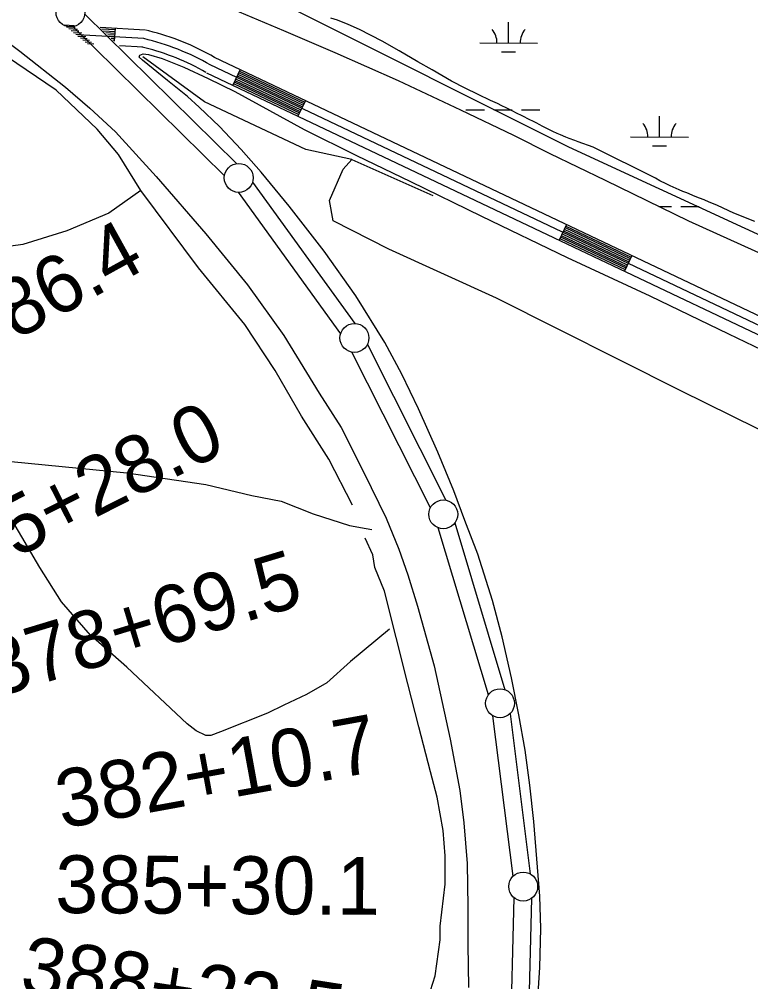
# Model space of a CAD drawing. Extents: x 3180038 to 3217926, y 922069 to 947485.
# Drawn here: x 3200063 to 3201328, y 934293 to 935957 of the extents above; entities that cross this region are included whole.
import ezdxf

# ---------------------------------------------------------------- set-up
doc = ezdxf.new("R2010")
doc.units = 0
for name, color, linetype in [('V-LEVE-TOET', 7, 'Continuous'), ('V-ROAD-CNTR', 7, 'Continuous'), ('V-SITE-VEGE', 7, 'Continuous'), ('V-SURV-IDEN', 7, 'Continuous'), ('V-SURV-LINE', 7, 'Continuous'), ('V-TOPO-SHOR', 7, 'Continuous'), ('V-WETL-SWMP', 7, 'Continuous')]:
    doc.layers.add(name, color=color, linetype=linetype)

msp = doc.modelspace()

# ---------------------------------------------------------------- linework, layer by layer
at = {"layer": 'V-LEVE-TOET'}
for points in [[(3201360, 935545.4), (3201221.5, 935608.5), (3201077, 935678.7), (3200981.3, 935725), (3200918.4, 935756.3), (3200826.7, 935800.5), (3200719.2, 935850.9), (3200609.7, 935899.4), (3200520.9, 935937.7), (3200433.2, 935974.2)], [(3199974.8, 935968.6), (3200064.2, 935902.1), (3200142.8, 935840.1), (3200185, 935803.9), (3200229.3, 935762.8), (3200299.8, 935685.8), (3200386.1, 935586.1), (3200457.7, 935498.3), (3200520.8, 935410.8), (3200581.8, 935310.9), (3200619.9, 935251.3), (3200659.4, 935173.8), (3200697.6, 935094.8), (3200719.5, 935041), (3200735.4, 934996.5), (3200752.2, 934942.3), (3200781, 934839.1), (3200808.4, 934712.6), (3200825.2, 934623.5), (3200832, 934567.6), (3200837.8, 934497.2), (3200839, 934422.8), (3200839, 934357.4), (3200840.1, 934283.3)], [(3200724.7, 935343.6), (3200695.7, 935398.2), (3200645.4, 935479.3), (3200590.3, 935556.2), (3200529.9, 935634.3), (3200481.8, 935693.3), (3200446.8, 935732.2), (3200409.5, 935772), (3200374.4, 935805.2), (3200354.1, 935824), (3200319.6, 935851.4), (3200276.1, 935886.5), (3200270.7, 935892), (3200271.6, 935895.4), (3200277.4, 935897.4), (3200286.8, 935896.3), (3200310.2, 935889.4), (3200348, 935874.8), (3200389.7, 935854.9), (3200435.8, 935832.6), (3200556.2, 935766.6), (3200646.7, 935721.8), (3200739.7, 935676.6), (3200862.6, 935617.1), (3201010.9, 935545.5), (3201154, 935479.4), (3201289.7, 935413.7), (3201448.5, 935337.1)], [(3200957.5, 934218.9), (3200963.5, 934317.4), (3200965.1, 934384.8), (3200963.5, 934441), (3200959.8, 934491), (3200953.4, 934569.8), (3200946.1, 934633.1), (3200938, 934693.3), (3200927.5, 934754.4), (3200914.5, 934818.5), (3200898.2, 934889.3), (3200881.5, 934952.2), (3200856.5, 935032.3), (3200834, 935090.4), (3200815.1, 935142.1), (3200787.2, 935208.8), (3200753.9, 935283.7), (3200724.7, 935343.6)]]:
    msp.add_lwpolyline(points, dxfattribs=at)
at = {"layer": 'V-ROAD-CNTR'}
for p, q in [((3200228.1, 935919.8), (3200229.4, 935941.9)), ((3200445.1, 935870.6), (3200432.3, 935843.5)), ((3200558, 935817), (3200545.2, 935789.9)), ((3201009.7, 935602.6), (3200996.9, 935575.5)), ((3201122.7, 935549), (3201109.8, 935521.9))]:
    msp.add_line(p, q, dxfattribs=at)
for points in [[(3200157.8, 935946.2), (3200140.6, 935947.3)], [(3200159.8, 935943.1), (3200144.8, 935944)], [(3200163.9, 935939.8), (3200148.8, 935940.7)], [(3200165.9, 935936.7), (3200152.9, 935937.5)], [(3200281, 935938.4), (3200203, 935943.3)], [(3200229.2, 935938.9), (3200206, 935940.3)], [(3200229.1, 935935.9), (3200209, 935937.1)], [(3200400.9, 935891.6), (3200394.3, 935895.3), (3200387.5, 935899), (3200380.7, 935902.5), (3200373.8, 935905.9), (3200366.9, 935909.2), (3200359.9, 935912.4), (3200352.9, 935915.5), (3200345.7, 935918.4), (3200338.6, 935921.2), (3200331.3, 935923.9), (3200324.1, 935926.4), (3200316.9, 935928.8), (3200309.5, 935931.1), (3200302.1, 935933.3), (3200294.7, 935935.3), (3200287.3, 935937.2), (3200281.9, 935938.5)], [(3200171.5, 935933.4), (3200156.9, 935934.2)], [(3200174, 935930.2), (3200160.9, 935931)], [(3200178.1, 935926.9), (3200164.3, 935927.8)], [(3200278.4, 935923.9), (3200164.5, 935930.8)], [(3200180.7, 935923.8), (3200169, 935924.5)], [(3200184.7, 935920.5), (3200173, 935921.2)], [(3200228.9, 935932.9), (3200212.6, 935933.9)], [(3200228.7, 935929.9), (3200216.2, 935930.7)], [(3200228.5, 935926.9), (3200218.7, 935927.5)], [(3200228.3, 935923.9), (3200222.2, 935924.3)], [(3200228.2, 935920.9), (3200224.7, 935921.1)], [(3200187.8, 935917.4), (3200177.1, 935918)], [(3200192.3, 935914.1), (3200181.1, 935914.7)], [(3200277.5, 935909), (3200236.5, 935911.4)], [(3200386.1, 935865.5), (3200379.8, 935869.1), (3200373.5, 935872.4), (3200367.1, 935875.7), (3200360.7, 935879), (3200354.3, 935882), (3200347.7, 935885), (3200341.1, 935887.8), (3200334.6, 935890.5), (3200327.9, 935893.1), (3200321.2, 935895.6), (3200314.4, 935898), (3200307.6, 935900.3), (3200300.8, 935902.4), (3200294, 935904.4), (3200287, 935906.3), (3200280.1, 935908.1), (3200275, 935909.3)], [(3200400, 935892.1), (3202088.8, 935090.4)], [(3202082.4, 935076.8), (3200393.5, 935878.5)], [(3200387.1, 935865), (3202075.9, 935063.3)], [(3200437.4, 935854.4), (3200550.3, 935800.8)], [(3200438.7, 935857.1), (3200551.6, 935803.5)], [(3200440, 935859.8), (3200552.9, 935806.2)], [(3200441.3, 935862.5), (3200554.2, 935808.9)], [(3200442.6, 935865.2), (3200555.5, 935811.6)], [(3200443.8, 935867.9), (3200556.8, 935814.3)], [(3200433.5, 935846.3), (3200546.5, 935792.7)], [(3200434.8, 935849), (3200547.8, 935795.4)], [(3200436.1, 935851.7), (3200549, 935798.1)], [(3201003.3, 935589.1), (3201116.2, 935535.5)], [(3201004.6, 935591.8), (3201117.5, 935538.2)], [(3201005.9, 935594.5), (3201118.8, 935540.9)], [(3201007.2, 935597.2), (3201120.1, 935543.6)], [(3201008.4, 935599.9), (3201121.4, 935546.3)], [(3200998.2, 935578.2), (3201111.1, 935524.6)], [(3200999.4, 935580.9), (3201112.4, 935527.3)], [(3201000.7, 935583.7), (3201113.6, 935530)], [(3201002, 935586.4), (3201114.9, 935532.8)]]:
    msp.add_lwpolyline(points, dxfattribs=at)
msp.add_arc((3200181.6, 935509.8), 425.3, 60.1137, 76.8406, dxfattribs=at)
at = {"layer": 'V-SITE-VEGE'}
msp.add_lwpolyline([(3201335.2, 935607.9), (3201299.4, 935622.4), (3201290.7, 935626.3), (3201269.8, 935635.7), (3201256.6, 935641.1), (3201248.1, 935645.2), (3201239.7, 935648.2), (3201232.1, 935651.2), (3201217.7, 935657.1), (3201211.2, 935659.5), (3201204.7, 935662.7), (3201188.9, 935669.6), (3201181.9, 935673.1), (3201171.2, 935678.1), (3201163.9, 935682.5), (3201055.8, 935736.1), (3201030.1, 935745.7), (3201023.9, 935747.8), (3201014.6, 935751.4), (3201008.6, 935753.7), (3200999.6, 935757.6), (3200993.4, 935760), (3200985.8, 935763.5), (3200983.6, 935764.7), (3200977.9, 935767.4), (3200968.6, 935772.1), (3200962.4, 935775.6), (3200958.2, 935777.6), (3200951.5, 935781.2), (3200946.4, 935783.5), (3200932.9, 935790.6), (3200923.3, 935795), (3200916.8, 935798.6), (3200905.3, 935804.2), (3200897.7, 935807.7), (3200890.1, 935811.5), (3200878.5, 935817.1), (3200856.8, 935827.2), (3200834.3, 935838.1), (3200810.7, 935850.5), (3200777.2, 935869.8), (3200752.5, 935883.9), (3200720.4, 935902.6), (3200690.6, 935919.6), (3200651.5, 935939.7), (3200632.1, 935948.2), (3200613.4, 935955.7), (3200602.2, 935959.6)], dxfattribs=at)
at = {"layer": 'V-SURV-LINE'}
for points in [[(3200176.5, 935966.1), (3200439, 935707.8)], [(3200417.9, 935686.5), (3200155.5, 935944.7)], [(3200466.6, 935675.8), (3200643.4, 935431.3)], [(3200619.1, 935413.7), (3200442.3, 935658.2)], [(3200665.3, 935395.2), (3200801, 935125.9)], [(3200774.2, 935112.4), (3200638.5, 935381.7)], [(3200874.6, 934789.3), (3200788, 935077.8)], [(3200816.7, 935086.5), (3200903.3, 934798)], [(3200912.1, 934756.5), (3200947.1, 934479.3)], [(3200917.4, 934475.5), (3200882.3, 934752.8)], [(3200912.8, 934185.6), (3200919.3, 934438)], [(3200949.2, 934437.2), (3200942.8, 934184.8)]]:
    msp.add_lwpolyline(points, dxfattribs=at)
for centre in [(3200151.7, 935969.4), (3200442.7, 935683.1), (3200642.9, 935406.3), (3200796.6, 935101.3), (3200894.7, 934774.5), (3200934.8, 934457.6)]:
    msp.add_circle(centre, 25, dxfattribs=at)
at = {"layer": 'V-TOPO-SHOR'}
for points in [[(3200273.6, 935661.1), (3200234.7, 935723.6), (3200197.6, 935767.5), (3200126.7, 935835), (3200006.7, 935916.1), (3199863.2, 936014.1), (3199799, 936063.1), (3199739.9, 936098.5), (3199706.1, 936115.4), (3199559.2, 936184.7), (3199373.4, 936265.7), (3199246.7, 936326.5), (3199023.8, 936419.4), (3198763.6, 936524.1), (3198620.1, 936578.2)], [(3199358.2, 936557.9), (3199554.1, 936465), (3199883.4, 936311.3), (3200108.1, 936201.5), (3200530.3, 935978.6), (3201013.4, 935737.1), (3201474.5, 935524.3)], [(3200638.4, 935715.1), (3200559, 935732), (3200383.4, 935814.8), (3200277, 935892.5)], [(3202089.2, 934879.1), (3201844.3, 935000.7), (3201560.6, 935140.9), (3201207.6, 935314.8), (3200888.4, 935475.3), (3200702.6, 935559.7), (3200606.3, 935608.7), (3200599.6, 935644.2), (3200623.2, 935698.2), (3200638.4, 935715.1), (3200778.6, 935652.6)], [(3200639.3, 935117.2), (3200598.7, 935196.6), (3200551.4, 935270.9), (3200505.8, 935350.3), (3200453.5, 935429.7), (3200373.2, 935527.6), (3200273.6, 935661.1), (3200217.9, 935622.2), (3200145.2, 935591.8), (3200069.2, 935568.2), (3199998.3, 935558), (3199932.4, 935553), (3199875, 935551.3), (3199778.7, 935544.5), (3199709.5, 935532.7), (3199689.2, 935532.7), (3199665.6, 935542.8), (3199717.9, 935478.7), (3199761.8, 935431.4), (3199820.9, 935377.3), (3199869.9, 935330), (3199922.3, 935274.3), (3199951, 935238.8), (3199959.2, 935228)], [(3199995.7, 935197.7), (3200249.1, 935173), (3200385.9, 935152.7), (3200465.3, 935134.1), (3200516, 935124), (3200571.7, 935102), (3200634.2, 935081.8), (3200662.9, 935076.7), (3200673, 935075)], [(3200703.4, 934902.7), (3200635.9, 934847), (3200595.3, 934809.8), (3200559.9, 934789.6), (3200521, 934771), (3200492.3, 934757.5), (3200411.2, 934725.4), (3200394.4, 934718.6), (3200385.9, 934718.6), (3200369, 934727.1), (3200353.8, 934738.9), (3200249.1, 934836.9), (3200186.6, 934892.6), (3200135.9, 934950), (3200098.8, 935009.1), (3200046.4, 935098.6), (3200015, 935143.3)], [(3200461.9, 933995.7), (3200509.2, 934021.1), (3200580.1, 934063.3), (3200624.1, 934093.7), (3200666.3, 934122.4), (3200695, 934151.1), (3200727.1, 934186.6), (3200749, 934217), (3200765.9, 934245.7), (3200774.4, 934277.8), (3200782.8, 934303.1), (3200791.3, 934365.6), (3200791.3, 934389.3), (3200799.7, 934461.9), (3200799.7, 934510.9), (3200796.3, 934554.8), (3200786.2, 934612.2), (3200774.4, 934656.1), (3200754.1, 934733.8), (3200735.5, 934808.1), (3200695, 934968.6), (3200678.1, 935009.1), (3200674.7, 935031.1), (3200661.2, 935059.8)]]:
    msp.add_lwpolyline(points, dxfattribs=at)
at = {"layer": 'V-WETL-SWMP'}
for p, q in [((3200909.5, 935916.4), (3200909.6, 935952.4)), ((3200859.5, 935916.5), (3200959.5, 935916.3)), ((3200897.4, 935901), (3200921.4, 935900.9)), ((3200835.8, 935801.1), (3200867.8, 935801)), ((3200883.8, 935801), (3200915.8, 935800.9)), ((3200931.8, 935800.9), (3200963.8, 935800.8)), ((3201170.5, 935753.9), (3201170.6, 935789.9)), ((3201120.5, 935754), (3201220.5, 935753.8)), ((3201158.5, 935738.5), (3201182.5, 935738.5)), ((3201169.3, 935633.9), (3201191.4, 935633.8)), ((3201207.4, 935633.8), (3201239.4, 935633.7))]:
    msp.add_line(p, q, dxfattribs=at)
msp.add_lwpolyline([(3201360, 935545.4), (3201221.5, 935608.5), (3201077, 935678.7), (3200981.3, 935725), (3200918.4, 935756.3), (3200826.7, 935800.5), (3200719.2, 935850.9), (3200609.7, 935899.4), (3200520.9, 935937.7), (3200433.2, 935974.2)], dxfattribs=at)
for centre, start, end in [((3200854.2, 935917), 359.099, 40.6427), ((3200964.7, 935916.7), 139.099, 180.6427), ((3201115.3, 935754.5), 359.099, 40.6427), ((3201225.8, 935754.3), 139.099, 180.6427)]:
    msp.add_arc(centre, 35.2, start, end, dxfattribs=at)

# ---------------------------------------------------------------- texts
at = {"layer": 'V-SURV-IDEN'}
for s, rotation, p in [('371+86.4', 28.9338, (3199793.5, 935255.8)), ('375+28.0', 26.8667, (3199924.2, 934957.9)), ('378+69.5', 16.8417, (3200021.3, 934783.7)), ('382+10.7', 10.3283, (3200136.6, 934557.5)), ('385+30.1', 359.6766, (3200125.2, 934411.8)), ('388+22.5', 351.2008, (3200062, 934274.2))]:
    msp.add_text(s, height=100, rotation=rotation, dxfattribs=at).set_placement(p)

doc.saveas('drawing.dxf')
